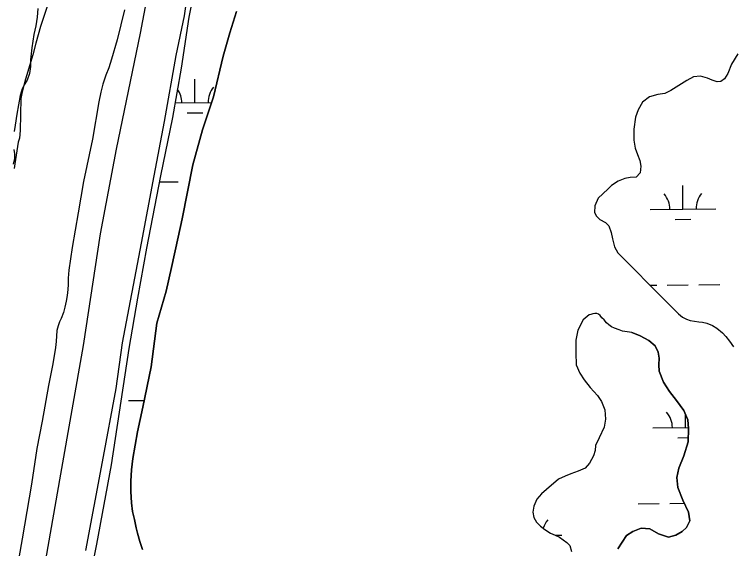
# Model space of a CAD drawing. Extents: x 3683613 to 3738215, y 469626 to 495384.
# Drawn here: x 3716756 to 3717850, y 489863 to 490677 of the extents above; entities that cross this region are included whole.
import ezdxf

# ---------------------------------------------------------------- set-up
doc = ezdxf.new("R2010")
doc.units = 0
for name, color, linetype in [('V-LEVE-TOET', 7, 'Continuous'), ('V-SITE-VEGE', 7, 'Continuous'), ('V-TOPO-SHOR', 7, 'Continuous'), ('V-WETL-SWMP', 7, 'Continuous')]:
    doc.layers.add(name, color=color, linetype=linetype)

msp = doc.modelspace()

# ---------------------------------------------------------------- linework, layer by layer
at = {"layer": 'V-LEVE-TOET'}
for points in [[(3716797.4, 489805.5), (3716827.4, 489976.8), (3716861.7, 490172.6), (3716887.8, 490342.9), (3716912.2, 490471.9), (3716948.6, 490648.6), (3716983.5, 490834.1), (3717012.7, 490973.9), (3717044.3, 491132.9), (3717066.1, 491269.7), (3717081.3, 491368.1), (3717107.1, 491506.9), (3717128.6, 491616.7), (3717146, 491686.6), (3717160.4, 491737.8), (3717187, 491826.9), (3717226.2, 491943.2), (3717262.5, 492048.6), (3717313.4, 492179.2), (3717352.6, 492291), (3717410.8, 492442.3), (3717457.7, 492583.6), (3717500.8, 492704.3)], [(3717172.6, 491539.6), (3717160.1, 491473.7), (3717150.6, 491413.6), (3717139.2, 491352.6), (3717120.1, 491239.4), (3717103.9, 491147.4), (3717086.8, 491050.9), (3717079.1, 491010.6), (3717061.4, 490925.9), (3717044.1, 490849.6), (3717032.1, 490792), (3717021.7, 490721.1), (3717015.1, 490674.9), (3717002.6, 490614.8), (3716985, 490514), (3716969.2, 490431.3), (3716949.6, 490328.9), (3716920.5, 490176.8), (3716911, 490107.4), (3716890, 489995.2), (3716864.7, 489860.4)]]:
    msp.add_lwpolyline(points, dxfattribs=at)
at = {"layer": 'V-SITE-VEGE'}
for p, q in [((3716807.5, 490692.6), (3716796, 490658.8)), ((3716796, 490658.8), (3716788.8, 490633.4)), ((3716788.8, 490633.4), (3716784.7, 490615.5)), ((3716784.7, 490615.5), (3716773.3, 490578.5)), ((3716773.3, 490578.5), (3716768.1, 490559.5)), ((3716768.1, 490559.5), (3716766.1, 490549)), ((3716766.1, 490549), (3716765.3, 490500.5)), ((3716765.3, 490500.5), (3716764.3, 490488.9)), ((3716762.2, 490482.5), (3716757.1, 490449.8)), ((3716764.3, 490488.9), (3716762.2, 490482.5)), ((3716757.1, 490449.8), (3716756.1, 490442.4))]:
    msp.add_line(p, q, dxfattribs=at)
at = {"layer": 'V-TOPO-SHOR'}
for p, q in [((3717744.6, 490245.2), (3717682.5, 490308.5)), ((3717747, 490243.5), (3717744.6, 490245.2))]:
    msp.add_line(p, q, dxfattribs=at)
for points in [[(3716791.9, 490686.1), (3716791.1, 490673.2), (3716789.3, 490659.8), (3716786, 490646.6), (3716783, 490626.2), (3716780.7, 490608.3), (3716781, 490597.7), (3716779.4, 490587.3), (3716775.8, 490576.9), (3716771.5, 490570), (3716768.4, 490563.7), (3716765.3, 490553.7), (3716760.1, 490525.3), (3716757.5, 490508.6), (3716755.8, 490498.6)], [(3716924.2, 490684.2), (3716912.9, 490638.6), (3716904.6, 490608.9), (3716900.4, 490595.9), (3716895.9, 490584.5), (3716891.3, 490571.1)], [(3717095.1, 490681.8), (3717085, 490649.2), (3717074.9, 490613.8), (3717060.1, 490551.5), (3717043.3, 490501.3), (3717028.5, 490448), (3717012, 490365.9), (3717005.9, 490337.6), (3716996, 490291.7), (3716987.8, 490255.5), (3716973.6, 490206.8), (3716965.1, 490140.1), (3716952, 490078.8), (3716944.3, 490041.2), (3716937.2, 490000.7), (3716935.2, 489983.4), (3716934.1, 489966.2), (3716933.8, 489950.3), (3716934.7, 489932.9), (3716936.3, 489919.9), (3716939.4, 489907.4), (3716942.1, 489894.8), (3716944.1, 489886.6), (3716947.5, 489874), (3716951.9, 489861.7)], [(3717859.5, 490617.3), (3717849.9, 490601.2), (3717844.3, 490587.4), (3717839.2, 490578.9), (3717833.6, 490575.1), (3717828.3, 490574.7), (3717820.5, 490577.1), (3717813.3, 490580.3), (3717802.5, 490583.1), (3717792.2, 490582.1), (3717781.8, 490576.4), (3717757.4, 490561.5), (3717748.1, 490556.5), (3717737.5, 490555.1), (3717725.1, 490551.7), (3717714.2, 490543.5), (3717707.6, 490531.9), (3717703.7, 490520.6), (3717701.2, 490502.2), (3717701, 490485.4)], [(3716891.3, 490571.1), (3716888.4, 490558.9), (3716885.2, 490544.2), (3716875.6, 490487.4), (3716861.9, 490422.7), (3716853.5, 490374.7), (3716844.7, 490322.2), (3716839.6, 490287.7), (3716838.3, 490275.3), (3716838.4, 490265.7), (3716838, 490258.2), (3716836.9, 490249), (3716835.2, 490240.5), (3716833.5, 490231.1), (3716831.1, 490223), (3716827.9, 490214.1), (3716825.3, 490209), (3716823, 490202.7), (3716821.3, 490195.7), (3716820, 490179), (3716819.1, 490169.5), (3716815.1, 490144.6), (3716808.2, 490111.5), (3716798.7, 490057.5), (3716790.5, 490015.8), (3716782.5, 489961.4), (3716768, 489878.2), (3716756.4, 489811.4)], [(3717701, 490485.4), (3717703.1, 490473.4), (3717706.4, 490464), (3717710, 490454.5), (3717711.9, 490446.1), (3717710.6, 490435.8), (3717704.4, 490429.1), (3717695.7, 490428.5), (3717687.4, 490427.3), (3717677.1, 490423.3), (3717667.2, 490416.3), (3717661.4, 490411), (3717646.5, 490397.3), (3717641.6, 490385.6), (3717641.3, 490375.2), (3717644, 490369.9), (3717649.1, 490364.7), (3717658, 490360.1), (3717662.7, 490354.9), (3717666.6, 490344.7), (3717668.7, 490335.5), (3717671.8, 490322.9), (3717676.5, 490313.8), (3717682.5, 490308.5)], [(3716755.3, 490471.5), (3716756.4, 490464.8), (3716756.4, 490457.8), (3716754.7, 490448.9)], [(3717747, 490243.5), (3717761.4, 490228.7), (3717769, 490221), (3717775.3, 490216), (3717781.3, 490212.8), (3717787.1, 490210.6), (3717793.7, 490209.6), (3717800.1, 490209), (3717805.8, 490208.1), (3717812.3, 490206.5), (3717821, 490203.1), (3717827.6, 490199.3), (3717836.4, 490192), (3717841.5, 490186.2), (3717846.9, 490179.1), (3717853, 490170.9)], [(3717697.9, 490192.7), (3717683.8, 490194.8), (3717678.6, 490196.4), (3717671.5, 490199.1), (3717667.2, 490201.2), (3717662.8, 490204.2), (3717659.6, 490207.4), (3717655.7, 490212), (3717652.5, 490214.9), (3717649.5, 490218.5), (3717647.3, 490220.3), (3717644.6, 490221.7), (3717641.6, 490221.7), (3717638.3, 490221.1), (3717635.4, 490219.7), (3717632.9, 490219.2), (3717624, 490212)], [(3717624, 490212), (3717615.9, 490196.2), (3717612.8, 490180.8), (3717612.5, 490161.5), (3717613.2, 490143.3), (3717618.8, 490130.4), (3717625.5, 490120.5), (3717634.5, 490108.7), (3717645.7, 490096.3), (3717651.6, 490087.3), (3717656.7, 490074.9), (3717658.1, 490060.5), (3717655.7, 490048.1), (3717648.1, 490031.9), (3717642.6, 490020.5), (3717642.3, 490012.9), (3717639.8, 490004.4), (3717633.2, 489993.6), (3717627, 489986), (3717616.2, 489981), (3717605, 489977.1), (3717596.3, 489973.4), (3717586.3, 489969.1), (3717567.8, 489953.3), (3717560.4, 489946.5), (3717553, 489938.4), (3717548.4, 489928.1), (3717546.8, 489918.7), (3717548.7, 489910.5), (3717552.4, 489903.6), (3717558.7, 489897.3), (3717565.2, 489892.5), (3717574.1, 489886.9), (3717581.3, 489883.6), (3717587.7, 489880.5), (3717593.3, 489876.5), (3717598.7, 489872.7), (3717603.3, 489867.7), (3717606.2, 489858.7)], [(3717697.9, 490192.7), (3717702.3, 490191), (3717710.6, 490187.5), (3717724, 490180.2), (3717733.5, 490172.2), (3717738.2, 490162.4), (3717739.8, 490153.6), (3717739.1, 490143), (3717739.9, 490133.5), (3717746.2, 490116.9), (3717755.3, 490102.8), (3717766.1, 490089.1), (3717777.5, 490073.4), (3717783.2, 490059.5), (3717784.5, 490046.1), (3717783.7, 490026.1), (3717777.3, 490004.6), (3717769.9, 489985.7), (3717766.7, 489971.3), (3717768.4, 489956.3), (3717775.7, 489937), (3717784.3, 489918.9), (3717786.4, 489905.4), (3717781.4, 489895.4), (3717775, 489889.2), (3717765.2, 489883.5), (3717754, 489880.4), (3717738.8, 489885.8), (3717725.4, 489893.5), (3717712.4, 489894.5), (3717699.3, 489889.5), (3717690, 489883.3), (3717676.6, 489862.7)]]:
    msp.add_lwpolyline(points, dxfattribs=at)
at = {"layer": 'V-WETL-SWMP'}
for p, q in [((3717038, 490750.7), (3717022.4, 490672.9)), ((3717085, 490649.2), (3717095.1, 490681.8)), ((3717022.4, 490672.9), (3717010.8, 490595.6)), ((3717074.9, 490613.8), (3717085, 490649.2)), ((3717060.1, 490551.5), (3717074.9, 490613.8)), ((3717859.5, 490617.3), (3717849.9, 490601.2)), ((3717010.8, 490595.6), (3716997.7, 490520.4)), ((3717849.9, 490601.2), (3717844.3, 490587.4)), ((3717792.2, 490582.1), (3717781.8, 490576.4)), ((3717802.5, 490583.1), (3717792.2, 490582.1)), ((3717813.3, 490580.3), (3717802.5, 490583.1)), ((3717820.5, 490577.1), (3717813.3, 490580.3)), ((3717844.3, 490587.4), (3717839.2, 490578.9)), ((3717031.7, 490542.6), (3717031.3, 490578.6)), ((3717781.8, 490576.4), (3717757.4, 490561.5)), ((3717828.3, 490574.7), (3717820.5, 490577.1)), ((3717833.6, 490575.1), (3717828.3, 490574.7)), ((3717839.2, 490578.9), (3717833.6, 490575.1)), ((3717757.4, 490561.5), (3717748.1, 490556.5)), ((3717043.3, 490501.3), (3717060.1, 490551.5)), ((3717725.1, 490551.7), (3717714.2, 490543.5)), ((3717737.5, 490555.1), (3717725.1, 490551.7)), ((3717748.1, 490556.5), (3717737.5, 490555.1)), ((3717001.5, 490542.3), (3717057.2, 490542.9)), ((3717714.2, 490543.5), (3717707.6, 490531.9)), ((3717019.9, 490527.1), (3717043.9, 490527.3)), ((3717707.6, 490531.9), (3717703.7, 490520.6)), ((3716997.7, 490520.4), (3716979.4, 490431.3)), ((3717703.7, 490520.6), (3717701.2, 490502.2)), ((3717028.5, 490448), (3717043.3, 490501.3)), ((3717701.2, 490502.2), (3717701, 490485.4)), ((3717701, 490485.4), (3717703.1, 490473.4)), ((3717703.1, 490473.4), (3717706.4, 490464)), ((3717706.4, 490464), (3717710, 490454.5)), ((3717710, 490454.5), (3717711.9, 490446.1)), ((3717012, 490365.9), (3717028.5, 490448)), ((3717711.9, 490446.1), (3717710.6, 490435.8)), ((3716979.4, 490431.3), (3716958, 490320.8)), ((3717687.4, 490427.3), (3717677.1, 490423.3)), ((3717695.7, 490428.5), (3717687.4, 490427.3)), ((3717704.4, 490429.1), (3717695.7, 490428.5)), ((3717710.6, 490435.8), (3717704.4, 490429.1)), ((3716977.5, 490421.9), (3717006.3, 490422.3)), ((3717022.3, 490422.4), (3717023.4, 490422.4)), ((3717667.2, 490416.3), (3717661.4, 490411)), ((3717677.1, 490423.3), (3717667.2, 490416.3)), ((3717776, 490380.5), (3717775.6, 490416.5)), ((3717661.4, 490411), (3717646.5, 490397.3)), ((3717646.5, 490397.3), (3717641.6, 490385.6)), ((3717641.6, 490385.6), (3717641.3, 490375.2)), ((3717641.3, 490375.2), (3717644, 490369.9)), ((3717726, 490379.9), (3717826, 490381)), ((3717005.9, 490337.6), (3717012, 490365.9)), ((3717644, 490369.9), (3717649.1, 490364.7)), ((3717649.1, 490364.7), (3717658, 490360.1)), ((3717764.2, 490364.9), (3717788.2, 490365.2)), ((3717658, 490360.1), (3717662.7, 490354.9)), ((3717662.7, 490354.9), (3717666.6, 490344.7)), ((3717666.6, 490344.7), (3717668.7, 490335.5)), ((3716996, 490291.7), (3717005.9, 490337.6)), ((3717668.7, 490335.5), (3717671.8, 490322.9)), ((3716958, 490320.8), (3716944.3, 490245)), ((3717671.8, 490322.9), (3717676.5, 490313.8)), ((3717676.5, 490313.8), (3717682.5, 490308.5)), ((3717682.5, 490308.5), (3717744.6, 490245.2)), ((3716987.8, 490255.5), (3716996, 490291.7)), ((3717725.7, 490264.4), (3717736, 490264.6)), ((3717752, 490264.7), (3717784, 490265.1)), ((3717800, 490265.3), (3717832, 490265.7)), ((3716973.6, 490206.8), (3716987.8, 490255.5)), ((3716944.3, 490245), (3716931, 490168.3)), ((3717744.6, 490245.2), (3717747, 490243.5)), ((3717747, 490243.5), (3717761.4, 490228.7)), ((3717632.9, 490219.2), (3717624, 490212)), ((3717635.4, 490219.7), (3717632.9, 490219.2)), ((3717638.3, 490221.1), (3717635.4, 490219.7)), ((3717641.6, 490221.7), (3717638.3, 490221.1)), ((3717644.6, 490221.7), (3717641.6, 490221.7)), ((3717647.3, 490220.3), (3717644.6, 490221.7)), ((3717649.5, 490218.5), (3717647.3, 490220.3)), ((3717761.4, 490228.7), (3717769, 490221)), ((3717769, 490221), (3717775.3, 490216)), ((3717624, 490212), (3717615.9, 490196.2)), ((3717652.5, 490214.9), (3717649.5, 490218.5)), ((3717655.7, 490212), (3717652.5, 490214.9)), ((3717659.6, 490207.4), (3717655.7, 490212)), ((3717775.3, 490216), (3717781.3, 490212.8)), ((3717781.3, 490212.8), (3717787.1, 490210.6)), ((3717787.1, 490210.6), (3717793.7, 490209.6)), ((3717793.7, 490209.6), (3717800.1, 490209)), ((3717800.1, 490209), (3717805.8, 490208.1)), ((3717805.8, 490208.1), (3717812.3, 490206.5)), ((3716965.1, 490140.1), (3716973.6, 490206.8)), ((3717662.8, 490204.2), (3717659.6, 490207.4)), ((3717667.2, 490201.2), (3717662.8, 490204.2)), ((3717671.5, 490199.1), (3717667.2, 490201.2)), ((3717678.6, 490196.4), (3717671.5, 490199.1)), ((3717812.3, 490206.5), (3717821, 490203.1)), ((3717821, 490203.1), (3717827.6, 490199.3)), ((3717827.6, 490199.3), (3717836.4, 490192)), ((3717615.9, 490196.2), (3717612.8, 490180.8)), ((3717683.8, 490194.8), (3717678.6, 490196.4)), ((3717697.9, 490192.7), (3717683.8, 490194.8)), ((3717702.3, 490191), (3717697.9, 490192.7)), ((3717710.6, 490187.5), (3717702.3, 490191)), ((3717724, 490180.2), (3717710.6, 490187.5)), ((3717836.4, 490192), (3717841.5, 490186.2)), ((3717841.5, 490186.2), (3717846.9, 490179.1)), ((3717612.8, 490180.8), (3717612.5, 490161.5)), ((3717733.5, 490172.2), (3717724, 490180.2)), ((3717846.9, 490179.1), (3717853, 490170.9)), ((3716931, 490168.3), (3716903.9, 489990.7)), ((3717738.2, 490162.4), (3717733.5, 490172.2)), ((3717612.5, 490161.5), (3717613.2, 490143.3)), ((3717739.8, 490153.6), (3717738.2, 490162.4)), ((3717739.1, 490143), (3717739.8, 490153.6)), ((3717613.2, 490143.3), (3717618.8, 490130.4)), ((3717739.9, 490133.5), (3717739.1, 490143)), ((3716952, 490078.8), (3716965.1, 490140.1)), ((3717746.2, 490116.9), (3717739.9, 490133.5)), ((3717618.8, 490130.4), (3717625.5, 490120.5)), ((3717625.5, 490120.5), (3717634.5, 490108.7)), ((3717755.3, 490102.8), (3717746.2, 490116.9)), ((3717634.5, 490108.7), (3717645.7, 490096.3)), ((3717766.1, 490089.1), (3717755.3, 490102.8)), ((3716930.2, 490088.7), (3716954.2, 490088.9)), ((3717645.7, 490096.3), (3717651.6, 490087.3)), ((3717777.5, 490073.4), (3717766.1, 490089.1)), ((3716944.3, 490041.2), (3716952, 490078.8)), ((3717651.6, 490087.3), (3717656.7, 490074.9)), ((3717656.7, 490074.9), (3717658.1, 490060.5)), ((3717783.2, 490059.5), (3717777.5, 490073.4)), ((3717779.9, 490047.8), (3717779.7, 490068.1)), ((3717658.1, 490060.5), (3717655.7, 490048.1)), ((3717784.5, 490046.1), (3717783.2, 490059.5)), ((3717655.7, 490048.1), (3717648.1, 490031.9)), ((3717729.9, 490047.2), (3717784.3, 490047.9)), ((3717783.7, 490026.1), (3717784.5, 490046.1)), ((3716937.2, 490000.7), (3716944.3, 490041.2)), ((3717648.1, 490031.9), (3717642.6, 490020.5)), ((3717768.1, 490032.2), (3717784, 490032.4)), ((3717777.3, 490004.6), (3717783.7, 490026.1)), ((3717642.3, 490012.9), (3717639.8, 490004.4)), ((3717642.6, 490020.5), (3717642.3, 490012.9)), ((3716935.2, 489983.4), (3716937.2, 490000.7)), ((3717639.8, 490004.4), (3717633.2, 489993.6)), ((3717769.9, 489985.7), (3717777.3, 490004.6)), ((3716903.9, 489990.7), (3716881.8, 489869.9)), ((3717633.2, 489993.6), (3717627, 489986)), ((3716934.1, 489966.2), (3716935.2, 489983.4)), ((3717616.2, 489981), (3717605, 489977.1)), ((3717627, 489986), (3717616.2, 489981)), ((3717766.7, 489971.3), (3717769.9, 489985.7)), ((3717586.3, 489969.1), (3717567.8, 489953.3)), ((3717596.3, 489973.4), (3717586.3, 489969.1)), ((3717605, 489977.1), (3717596.3, 489973.4)), ((3717768.4, 489956.3), (3717766.7, 489971.3)), ((3716933.8, 489950.3), (3716934.1, 489966.2)), ((3717775.7, 489937), (3717768.4, 489956.3)), ((3716934.7, 489932.9), (3716933.8, 489950.3)), ((3717560.4, 489946.5), (3717553, 489938.4)), ((3717567.8, 489953.3), (3717560.4, 489946.5)), ((3717553, 489938.4), (3717548.4, 489928.1)), ((3717784.3, 489918.9), (3717775.7, 489937)), ((3716936.3, 489919.9), (3716934.7, 489932.9)), ((3717548.4, 489928.1), (3717546.8, 489918.7)), ((3717707.8, 489931.5), (3717739.8, 489931.9)), ((3717755.8, 489932.1), (3717777.9, 489932.3)), ((3716939.4, 489907.4), (3716936.3, 489919.9)), ((3717546.8, 489918.7), (3717548.7, 489910.5)), ((3717786.4, 489905.4), (3717784.3, 489918.9)), ((3716942.1, 489894.8), (3716939.4, 489907.4)), ((3717548.7, 489910.5), (3717552.4, 489903.6)), ((3717552.4, 489903.6), (3717558.7, 489897.3)), ((3717781.4, 489895.4), (3717786.4, 489905.4)), ((3716944.1, 489886.6), (3716942.1, 489894.8)), ((3717558.7, 489897.3), (3717565.2, 489892.5)), ((3717565.2, 489892.5), (3717574.1, 489886.9)), ((3717699.3, 489889.5), (3717712.4, 489894.5)), ((3717712.4, 489894.5), (3717725.4, 489893.5)), ((3717725.4, 489893.5), (3717738.8, 489885.8)), ((3717775, 489889.2), (3717781.4, 489895.4)), ((3716947.5, 489874), (3716944.1, 489886.6)), ((3717574.1, 489886.9), (3717581.3, 489883.6)), ((3717581.2, 489883.6), (3717591.3, 489883.7)), ((3717581.3, 489883.6), (3717587.7, 489880.5)), ((3717587.7, 489880.5), (3717593.3, 489876.5)), ((3717676.6, 489862.7), (3717690, 489883.3)), ((3717690, 489883.3), (3717699.3, 489889.5)), ((3717738.8, 489885.8), (3717754, 489880.4)), ((3717754, 489880.4), (3717765.2, 489883.5)), ((3717765.2, 489883.5), (3717775, 489889.2)), ((3716881.8, 489869.9), (3716840, 489665)), ((3716951.9, 489861.7), (3716947.5, 489874)), ((3717593.3, 489876.5), (3717598.7, 489872.7)), ((3717598.7, 489872.7), (3717603.3, 489867.7)), ((3717603.3, 489867.7), (3717606.2, 489858.7))]:
    msp.add_line(p, q, dxfattribs=at)
for centre, start, end in [((3716976.5, 490542.5), 359.8949, 35.6299), ((3717087, 490543.7), 139.8949, 181.4385), ((3717720.8, 490380.3), 359.8949, 41.4385), ((3717831.3, 490381.6), 139.8949, 181.4385), ((3717724.7, 490047.6), 359.8949, 41.4385), ((3717596.6, 489884.3), 139.8949, 163.5156)]:
    msp.add_arc(centre, 35.2, start, end, dxfattribs=at)

doc.saveas('drawing.dxf')
